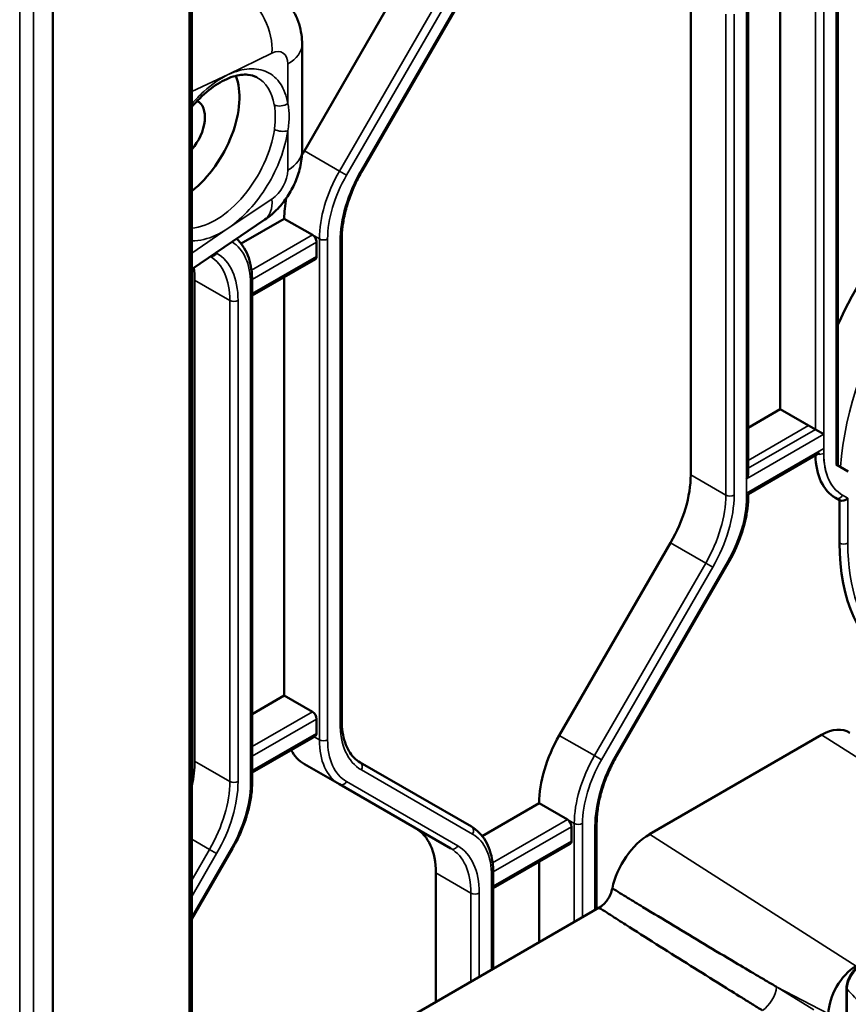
# Model space of a CAD drawing. Header units: millimetres. Extents: x 0 to 14369, y -869 to 2970.
# Tile 551 of 656: x 3726 to 3769, y 1322 to 1372. Entities that reach past the tile are written whole.
import ezdxf

# ---------------------------------------------------------------- set-up
doc = ezdxf.new("R2010")
doc.units = ezdxf.units.MM
doc.header["$LTSCALE"] = 10
doc.layers.add('Sichtbar (ISO)', color=7, linetype='Continuous', lineweight=50)
doc.layers.add('Sichtbar schmal (ISO)', color=7, linetype='Continuous', lineweight=35)

msp = doc.modelspace()

# ---------------------------------------------------------------- linework, layer by layer
at = {"layer": 'Sichtbar (ISO)'}
for p, q in [((3734.743, 1399.445), (3734.743, 1308.558)), ((3734.86, 1399.484), (3734.86, 1311.259)), ((3727.735, 1396.853), (3727.735, 1298.373)), ((3740.637, 1365.369), (3746.344, 1375.254)), ((3746.344, 1375.254), (3740.637, 1365.369)), ((3768.009, 1375.523), (3768.009, 1349.216)), ((3768.009, 1375.523), (3768.009, 1349.216)), ((3743.611, 1364.37), (3749.318, 1374.255)), ((3743.611, 1364.37), (3749.318, 1374.255)), ((3760.461, 1373.421), (3760.461, 1348.732)), ((3760.461, 1348.732), (3760.461, 1373.421)), ((3763.413, 1348.827), (3763.413, 1373.377)), ((3763.413, 1348.827), (3763.413, 1373.377)), ((3765.057, 1373.581), (3765.057, 1352.104)), ((3765.057, 1352.104), (3765.057, 1373.581)), ((3740.518, 1370.846), (3740.518, 1365.4)), ((3737.346, 1369.585), (3737.346, 1369.585)), ((3737.456, 1369.527), (3737.456, 1369.527)), ((3738.608, 1361.836), (3734.86, 1359.294)), ((3737.388, 1360.607), (3739.602, 1361.884)), ((3739.602, 1361.884), (3737.388, 1360.607)), ((3739.602, 1361.884), (3741.051, 1361.048)), ((3741.051, 1361.048), (3739.602, 1361.884)), ((3741.263, 1359.945), (3741.263, 1360.68)), ((3741.263, 1360.68), (3741.263, 1359.945)), ((3742.553, 1336.138), (3742.553, 1360.826)), ((3742.553, 1336.138), (3742.553, 1360.826)), ((3737.957, 1357.935), (3741.201, 1359.808)), ((3737.957, 1357.935), (3741.201, 1359.808)), ((3735.005, 1358.724), (3735.005, 1334.036)), ((3735.005, 1334.036), (3735.005, 1358.724)), ((3737.957, 1332.977), (3737.957, 1358.68)), ((3737.957, 1332.977), (3737.957, 1358.68)), ((3739.602, 1358.884), (3739.602, 1337.407)), ((3739.602, 1337.407), (3739.602, 1358.884)), ((3763.413, 1351.154), (3765.057, 1352.104)), ((3765.057, 1352.104), (3763.413, 1351.154)), ((3766.507, 1351.267), (3765.057, 1352.104)), ((3765.057, 1352.104), (3766.861, 1351.062)), ((3767.285, 1350.818), (3766.861, 1351.062)), ((3763.413, 1347.746), (3767.073, 1349.859)), ((3768.548, 1348.905), (3767.921, 1349.266)), ((3767.921, 1349.266), (3768.548, 1348.905)), ((3763.413, 1347.674), (3763.413, 1347.746)), ((3767.896, 1347.549), (3768.098, 1347.432)), ((3767.896, 1347.549), (3768.098, 1347.432)), ((3768.098, 1347.432), (3768.098, 1345.236)), ((3753.719, 1335.363), (3759.426, 1345.248)), ((3759.426, 1345.248), (3753.719, 1335.363)), ((3756.692, 1334.363), (3762.399, 1344.248)), ((3756.692, 1334.363), (3762.399, 1344.248)), ((3737.957, 1336.457), (3739.602, 1337.407)), ((3739.602, 1337.407), (3737.957, 1336.457)), ((3741.051, 1336.57), (3739.602, 1337.407)), ((3739.602, 1337.407), (3741.051, 1336.57)), ((3741.263, 1335.467), (3741.263, 1336.202)), ((3741.263, 1336.202), (3741.263, 1335.467)), ((3737.957, 1333.457), (3741.201, 1335.33)), ((3737.957, 1333.457), (3741.201, 1335.33)), ((3767.179, 1335.386), (3758.34, 1330.283)), ((3740.637, 1333.893), (3742.44, 1332.852)), ((3742.44, 1332.852), (3740.637, 1333.893)), ((3749.208, 1330.677), (3743.501, 1333.972)), ((3743.501, 1333.972), (3749.208, 1330.677)), ((3742.44, 1332.852), (3748.147, 1329.557)), ((3748.147, 1329.557), (3742.44, 1332.852)), ((3749.763, 1330.192), (3752.683, 1331.878)), ((3752.683, 1331.878), (3749.763, 1330.192)), ((3752.683, 1331.878), (3754.133, 1331.041)), ((3754.133, 1331.041), (3752.683, 1331.878)), ((3755.635, 1326.447), (3755.635, 1330.82)), ((3755.635, 1326.447), (3755.635, 1330.82)), ((3754.345, 1329.939), (3754.345, 1330.674)), ((3754.345, 1330.674), (3754.345, 1329.939)), ((3750.331, 1327.52), (3754.283, 1329.802)), ((3750.331, 1327.52), (3754.283, 1329.802)), ((3734.86, 1325.943), (3736.943, 1329.552)), ((3734.86, 1325.943), (3736.943, 1329.552)), ((3752.683, 1324.742), (3752.683, 1328.878)), ((3752.683, 1328.878), (3752.683, 1324.742)), ((3747.38, 1321.681), (3747.38, 1328.309)), ((3747.38, 1328.309), (3747.38, 1321.681)), ((3750.331, 1323.385), (3750.331, 1328.265)), ((3750.331, 1323.385), (3750.331, 1328.265)), ((3755.759, 1326.519), (3734.86, 1314.452)), ((3768.458, 1322.392), (3768.458, 1307.654))]:
    msp.add_line(p, q, dxfattribs=at)
for centre, major_axis, ratio, start_param, end_param in [((3734.298, 1366.384), (2.125, 3.681), 0.57735, 4.115025, 5.852444), ((3734.298, 1366.384), (0.875, 1.516), 0.57735, 4.398204, 6.332457), ((3775.841, 1354.647), (6.75, 11.691), 0.57735, 0.785398, 1.747552), ((3775.841, 1354.647), (-6.75, -11.691), 0.57735, 3.926991, 4.889145), ((3743.137, 1363.926), (2.5, 4.33), 0.57735, 1.570796, 1.623432), ((3743.137, 1363.926), (-2.5, -4.33), 0.57735, 4.712389, 4.765024), ((3743.137, 1363.926), (2.5, 4.33), 0.57735, 2.111794, 2.356194), ((3743.137, 1363.926), (-2.5, -4.33), 0.57735, 5.253387, 5.497787), ((3741.051, 1360.803), (0.15, -0.26), 0.57735, 0.785398, 2.356195), ((3741.051, 1360.803), (-0.15, 0.26), 0.57735, 3.926991, 5.497787), ((3741.051, 1360.068), (0.15, -0.26), 0.57735, 0, 0.785398), ((3741.051, 1360.068), (0.15, -0.26), 0.57735, 0, 0.785398), ((3731.47, 1356.682), (2.5, 4.33), 0.57735, 5.497787, 5.661175), ((3731.47, 1356.682), (-2.5, -4.33), 0.57735, 2.356194, 2.519582), ((3770.396, 1351.879), (-2.5, -4.33), 0.57735, 5.522643, 6.283185), ((3756.926, 1346.691), (2.5, 4.33), 0.57735, 4.712389, 5.497787), ((3756.926, 1346.691), (-2.5, -4.33), 0.57735, 1.570796, 2.356194), ((3763.113, 1348.654), (0.212, 0.367), 0.57735, 4.712389, 5.497787), ((3768.31, 1347.656), (0.277, 0.16), 0.717439, 3.534292, 5.105088), ((3768.31, 1347.656), (0.277, 0.16), 0.717439, 3.534292, 5.105088), ((3777.644, 1350.748), (-6.75, -11.691), 0.57735, 5.497787, 6.283185), ((3741.051, 1336.325), (0.15, -0.26), 0.57735, 0.785398, 2.356194), ((3741.051, 1336.325), (-0.15, 0.26), 0.57735, 3.926991, 5.497787), ((3741.051, 1335.59), (0.15, -0.26), 0.57735, 0, 0.785398), ((3741.051, 1335.59), (0.15, -0.26), 0.57735, 0, 0.785398), ((3756.219, 1333.919), (2.5, 4.33), 0.57735, 1.570796, 2.356194), ((3756.219, 1333.919), (-2.5, -4.33), 0.57735, 4.712389, 5.497787), ((3767.179, 1333.111), (1.393, 2.413), 0.57735, 6.246119, 7.068583), ((3743.137, 1338.223), (-2.5, -4.33), 0.57735, 5.947662, 6.283185), ((3743.137, 1338.223), (-2.5, -4.33), 0.57735, 5.947662, 6.283185), ((3731.47, 1331.994), (2.5, 4.33), 0.57735, 5.21005, 5.497787), ((3731.47, 1331.994), (-2.5, -4.33), 0.57735, 2.068458, 2.356194), ((3754.133, 1330.796), (0.15, -0.26), 0.57735, 0.785398, 2.356048), ((3754.133, 1330.796), (-0.15, 0.26), 0.57735, 3.926991, 5.497622), ((3743.844, 1326.268), (2.5, 4.33), 0.57735, 5.497787, 6.283185), ((3743.844, 1326.268), (2.5, 4.33), 0.57735, 5.497787, 6.283185), ((3758.34, 1328.008), (1.393, 2.413), 0.57735, 0.785398, 2.089032), ((3754.133, 1330.062), (0.15, -0.26), 0.57735, 0, 0.785398), ((3754.133, 1330.062), (0.15, -0.26), 0.57735, 0, 0.785398), ((3768.947, 1321.885), (-1, -1.732), 0.57735, 3.926991, 5.497787), ((3768.658, 1322.392), (-0.2, 0), 0.57735, 6.283066, 6.283185)]:
    msp.add_ellipse(centre, major_axis=major_axis, ratio=ratio, start_param=start_param, end_param=end_param, dxfattribs=at)
for points, knots in [([(3739.166, 1373.489), (3739.376, 1373.35), (3739.565, 1373.184), (3739.885, 1372.827), (3740.016, 1372.637), (3740.225, 1372.255), (3740.304, 1372.065), (3740.421, 1371.695), (3740.459, 1371.516), (3740.508, 1371.171), (3740.518, 1371.005), (3740.518, 1370.846)], [5.5348535, 5.5348535, 5.5348535, 5.5348535, 5.6845199, 5.6845199, 5.8341862, 5.8341862, 5.9838526, 5.9838526, 6.133519, 6.133519, 6.2831853, 6.2831853, 6.2831853, 6.2831853]), ([(3734.86, 1367.622), (3734.956, 1367.735), (3735.054, 1367.844), (3735.453, 1368.259), (3735.769, 1368.526), (3736.39, 1368.94), (3736.695, 1369.088), (3737.262, 1369.266), (3737.521, 1369.294), (3737.912, 1369.256), (3738.061, 1369.212), (3738.193, 1369.142)], [4.229691, 4.229691, 4.229691, 4.229691, 4.33094, 4.33094, 4.635639, 4.635639, 4.936809, 4.936809, 5.240835, 5.240835, 5.473092, 5.473092, 5.473092, 5.473092]), ([(3740.518, 1365.4), (3740.518, 1365.084), (3740.479, 1364.793), (3740.353, 1364.242), (3740.265, 1363.983), (3740.049, 1363.489), (3739.921, 1363.254), (3739.625, 1362.807), (3739.458, 1362.595), (3739.074, 1362.195), (3738.859, 1362.006), (3738.608, 1361.836)], [0, 0, 0, 0, 0.296706, 0.296706, 0.593412, 0.593412, 0.890118, 0.890118, 1.186824, 1.186824, 1.48353, 1.48353, 1.48353, 1.48353]), ([(3743.611, 1364.37), (3743.477, 1364.137), (3743.353, 1363.899), (3743.13, 1363.416), (3743.031, 1363.171), (3742.859, 1362.683), (3742.786, 1362.439), (3742.67, 1361.958), (3742.626, 1361.722), (3742.568, 1361.262), (3742.553, 1361.039), (3742.553, 1360.826)], [2.3561945, 2.3561945, 2.3561945, 2.3561945, 2.5132741, 2.5132741, 2.6703538, 2.6703538, 2.8274334, 2.8274334, 2.984513, 2.984513, 3.1415927, 3.1415927, 3.1415927, 3.1415927]), ([(3743.611, 1364.37), (3743.477, 1364.137), (3743.353, 1363.899), (3743.13, 1363.416), (3743.031, 1363.171), (3742.859, 1362.683), (3742.786, 1362.439), (3742.67, 1361.958), (3742.626, 1361.722), (3742.568, 1361.262), (3742.553, 1361.039), (3742.553, 1360.826)], [2.3561945, 2.3561945, 2.3561945, 2.3561945, 2.5132741, 2.5132741, 2.6703538, 2.6703538, 2.8274334, 2.8274334, 2.984513, 2.984513, 3.1415927, 3.1415927, 3.1415927, 3.1415927]), ([(3737.159, 1360.853), (3737.185, 1360.83), (3737.211, 1360.805), (3737.356, 1360.658), (3737.462, 1360.519), (3737.644, 1360.213), (3737.719, 1360.046), (3737.839, 1359.689), (3737.883, 1359.499), (3737.942, 1359.102), (3737.957, 1358.894), (3737.957, 1358.68)], [5.6223304, 5.6223304, 5.6223304, 5.6223304, 5.6548668, 5.6548668, 5.8119464, 5.8119464, 5.969026, 5.969026, 6.1261057, 6.1261057, 6.2831853, 6.2831853, 6.2831853, 6.2831853]), ([(3737.159, 1360.853), (3737.185, 1360.83), (3737.211, 1360.805), (3737.356, 1360.658), (3737.462, 1360.519), (3737.644, 1360.213), (3737.719, 1360.046), (3737.839, 1359.689), (3737.883, 1359.499), (3737.942, 1359.102), (3737.957, 1358.894), (3737.957, 1358.68)], [5.6223304, 5.6223304, 5.6223304, 5.6223304, 5.6548668, 5.6548668, 5.8119464, 5.8119464, 5.969026, 5.969026, 6.1261057, 6.1261057, 6.2831853, 6.2831853, 6.2831853, 6.2831853]), ([(3763.413, 1347.674), (3763.413, 1347.459), (3763.398, 1347.238), (3763.341, 1346.786), (3763.298, 1346.556), (3763.186, 1346.091), (3763.116, 1345.857), (3762.951, 1345.389), (3762.857, 1345.156), (3762.644, 1344.696), (3762.527, 1344.469), (3762.399, 1344.248)], [0, 0, 0, 0, 0.1570796, 0.1570796, 0.3141593, 0.3141593, 0.4712389, 0.4712389, 0.6283185, 0.6283185, 0.7853982, 0.7853982, 0.7853982, 0.7853982]), ([(3763.413, 1347.674), (3763.413, 1347.479), (3763.401, 1347.278), (3763.35, 1346.842), (3763.309, 1346.608), (3763.197, 1346.133), (3763.128, 1345.893), (3762.962, 1345.415), (3762.866, 1345.177), (3762.65, 1344.706), (3762.53, 1344.474), (3762.399, 1344.248)], [6.2831853, 6.2831853, 6.2831853, 6.2831853, 6.4262655, 6.4262655, 6.586845, 6.586845, 6.7474245, 6.7474245, 6.908004, 6.908004, 7.0685835, 7.0685835, 7.0685835, 7.0685835]), ([(3742.553, 1336.138), (3742.553, 1335.925), (3742.568, 1335.722), (3742.624, 1335.342), (3742.667, 1335.164), (3742.776, 1334.84), (3742.842, 1334.693), (3742.997, 1334.431), (3743.085, 1334.317), (3743.28, 1334.12), (3743.386, 1334.038), (3743.501, 1333.972)], [3.1415927, 3.1415927, 3.1415927, 3.1415927, 3.2986723, 3.2986723, 3.4557519, 3.4557519, 3.6128316, 3.6128316, 3.7699112, 3.7699112, 3.9269908, 3.9269908, 3.9269908, 3.9269908]), ([(3742.553, 1336.138), (3742.553, 1335.925), (3742.568, 1335.722), (3742.624, 1335.342), (3742.667, 1335.164), (3742.776, 1334.84), (3742.842, 1334.693), (3742.997, 1334.431), (3743.085, 1334.317), (3743.28, 1334.12), (3743.386, 1334.038), (3743.501, 1333.972)], [3.1415927, 3.1415927, 3.1415927, 3.1415927, 3.2986723, 3.2986723, 3.4557519, 3.4557519, 3.6128316, 3.6128316, 3.7699112, 3.7699112, 3.9269908, 3.9269908, 3.9269908, 3.9269908]), ([(3756.692, 1334.363), (3756.558, 1334.131), (3756.434, 1333.892), (3756.211, 1333.409), (3756.112, 1333.165), (3755.94, 1332.677), (3755.868, 1332.433), (3755.752, 1331.952), (3755.708, 1331.715), (3755.649, 1331.256), (3755.635, 1331.033), (3755.635, 1330.82)], [2.3561945, 2.3561945, 2.3561945, 2.3561945, 2.5132741, 2.5132741, 2.6703538, 2.6703538, 2.8274334, 2.8274334, 2.984513, 2.984513, 3.1415927, 3.1415927, 3.1415927, 3.1415927]), ([(3756.692, 1334.363), (3756.558, 1334.131), (3756.434, 1333.892), (3756.211, 1333.409), (3756.112, 1333.165), (3755.94, 1332.677), (3755.868, 1332.433), (3755.752, 1331.952), (3755.708, 1331.715), (3755.649, 1331.256), (3755.635, 1331.033), (3755.635, 1330.82)], [2.3561945, 2.3561945, 2.3561945, 2.3561945, 2.5132741, 2.5132741, 2.6703538, 2.6703538, 2.8274334, 2.8274334, 2.984513, 2.984513, 3.1415927, 3.1415927, 3.1415927, 3.1415927]), ([(3737.957, 1332.977), (3737.957, 1332.763), (3737.942, 1332.541), (3737.885, 1332.089), (3737.842, 1331.859), (3737.73, 1331.394), (3737.66, 1331.16), (3737.496, 1330.692), (3737.401, 1330.459), (3737.189, 1329.999), (3737.071, 1329.773), (3736.943, 1329.552)], [0, 0, 0, 0, 0.1570796, 0.1570796, 0.3141593, 0.3141593, 0.4712389, 0.4712389, 0.6283185, 0.6283185, 0.7853982, 0.7853982, 0.7853982, 0.7853982]), ([(3737.957, 1332.977), (3737.957, 1332.763), (3737.942, 1332.541), (3737.885, 1332.089), (3737.842, 1331.859), (3737.73, 1331.394), (3737.66, 1331.16), (3737.496, 1330.692), (3737.401, 1330.459), (3737.189, 1329.999), (3737.071, 1329.773), (3736.943, 1329.552)], [0, 0, 0, 0, 0.1570796, 0.1570796, 0.3141593, 0.3141593, 0.4712389, 0.4712389, 0.6283185, 0.6283185, 0.7853982, 0.7853982, 0.7853982, 0.7853982]), ([(3749.208, 1330.677), (3749.355, 1330.592), (3749.49, 1330.487), (3749.731, 1330.243), (3749.837, 1330.104), (3750.018, 1329.798), (3750.093, 1329.631), (3750.213, 1329.274), (3750.258, 1329.085), (3750.317, 1328.687), (3750.331, 1328.48), (3750.331, 1328.265)], [5.4977871, 5.4977871, 5.4977871, 5.4977871, 5.6548668, 5.6548668, 5.8119464, 5.8119464, 5.969026, 5.969026, 6.1261057, 6.1261057, 6.2831853, 6.2831853, 6.2831853, 6.2831853]), ([(3749.208, 1330.677), (3749.355, 1330.592), (3749.49, 1330.487), (3749.731, 1330.243), (3749.837, 1330.104), (3750.018, 1329.798), (3750.093, 1329.631), (3750.213, 1329.274), (3750.258, 1329.085), (3750.317, 1328.687), (3750.331, 1328.48), (3750.331, 1328.265)], [5.4977871, 5.4977871, 5.4977871, 5.4977871, 5.6548668, 5.6548668, 5.8119464, 5.8119464, 5.969026, 5.969026, 6.1261057, 6.1261057, 6.2831853, 6.2831853, 6.2831853, 6.2831853]), ([(3755.76, 1326.518), (3755.84, 1326.569), (3755.921, 1326.629), (3756.068, 1326.769), (3756.135, 1326.846), (3756.253, 1327.019), (3756.302, 1327.11), (3756.385, 1327.307), (3756.417, 1327.411), (3756.44, 1327.512)], [-0.1309568, -0.1309568, -0.1309568, -0.1309568, -0.0968811, -0.0968811, -0.065081, -0.065081, -0.0336493, -0.0336493, -0.0000222, -0.0000222, -0.0000222, -0.0000222]), ([(3764.869, 1322.453), (3764.692, 1322.556), (3764.515, 1322.66), (3764.338, 1322.764), (3764.162, 1322.868), (3763.985, 1322.972), (3763.808, 1323.076), (3763.455, 1323.284), (3763.102, 1323.493), (3762.749, 1323.702), (3762.22, 1324.016), (3761.692, 1324.331), (3761.165, 1324.647), (3760.638, 1324.963), (3760.111, 1325.279), (3759.585, 1325.597), (3759.06, 1325.915), (3758.535, 1326.233), (3758.01, 1326.552), (3757.748, 1326.712), (3757.486, 1326.871), (3757.225, 1327.031), (3756.963, 1327.191), (3756.701, 1327.352), (3756.44, 1327.512)], [0, 0, 0, 0, 0.0625, 0.0625, 0.0625, 0.125, 0.125, 0.125, 0.25, 0.25, 0.25, 0.4375, 0.4375, 0.4375, 0.625, 0.625, 0.625, 0.8125, 0.8125, 0.8125, 0.90625, 0.90625, 0.90625, 0.9999995, 0.9999995, 0.9999995, 0.9999995]), ([(3764.139, 1321.246), (3763.962, 1321.354), (3763.786, 1321.463), (3763.61, 1321.572), (3763.434, 1321.681), (3763.258, 1321.79), (3763.082, 1321.899), (3762.73, 1322.117), (3762.379, 1322.335), (3762.028, 1322.554), (3761.502, 1322.882), (3760.976, 1323.21), (3760.452, 1323.539), (3759.928, 1323.868), (3759.404, 1324.198), (3758.882, 1324.529), (3758.359, 1324.859), (3757.838, 1325.19), (3757.318, 1325.522), (3757.057, 1325.688), (3756.798, 1325.854), (3756.538, 1326.02), (3756.278, 1326.186), (3756.019, 1326.352), (3755.759, 1326.518)], [0, 0, 0, 0, 0.0625, 0.0625, 0.0625, 0.125, 0.125, 0.125, 0.25, 0.25, 0.25, 0.4375, 0.4375, 0.4375, 0.625, 0.625, 0.625, 0.8125, 0.8125, 0.8125, 0.90625, 0.90625, 0.90625, 0.9999992, 0.9999992, 0.9999992, 0.9999992]), ([(3768.458, 1322.392), (3768.458, 1322.488), (3768.473, 1322.59), (3768.529, 1322.792), (3768.57, 1322.894), (3768.645, 1323.037), (3768.672, 1323.083), (3768.716, 1323.15), (3768.731, 1323.172), (3768.753, 1323.202), (3768.759, 1323.21), (3768.767, 1323.221), (3768.77, 1323.224), (3768.779, 1323.236), (3768.786, 1323.245), (3768.814, 1323.28), (3768.836, 1323.305), (3768.926, 1323.403), (3769, 1323.468), (3769.101, 1323.538), (3769.125, 1323.554), (3769.151, 1323.569)], [0, 0, 0, 0, 0.0329782, 0.0329782, 0.0655712, 0.0655712, 0.0815409, 0.0815409, 0.0896466, 0.0896466, 0.0926842, 0.0926842, 0.0938233, 0.0938233, 0.0972407, 0.0972407, 0.1075034, 0.1075034, 0.1385875, 0.1385875, 0.1486029, 0.1486029, 0.1486029, 0.1486029])]:
    msp.add_open_spline(points, degree=3, knots=knots, dxfattribs=at)
at = {"layer": 'Sichtbar schmal (ISO)'}
for p, q in [((3726.738, 1297.795), (3726.739, 1396.526)), ((3726.028, 1396.292), (3726.028, 1297.626)), ((3766.861, 1375.54), (3766.861, 1351.062)), ((3766.861, 1351.062), (3766.861, 1375.54)), ((3767.285, 1349.838), (3767.285, 1375.54)), ((3767.285, 1375.54), (3767.285, 1350.818)), ((3767.921, 1375.401), (3767.921, 1349.266)), ((3767.921, 1349.266), (3767.921, 1375.401)), ((3743.563, 1364.397), (3749.27, 1374.282)), ((3749.27, 1374.282), (3743.563, 1364.397)), ((3748.147, 1374.213), (3742.44, 1364.328)), ((3742.44, 1364.328), (3748.147, 1374.213)), ((3748.51, 1374.004), (3742.802, 1364.119)), ((3742.802, 1364.119), (3748.51, 1374.004)), ((3763.325, 1373.254), (3763.325, 1347.552)), ((3763.325, 1348.531), (3763.325, 1373.254)), ((3762.264, 1372.379), (3762.264, 1347.691)), ((3762.264, 1347.691), (3762.264, 1372.379)), ((3762.689, 1347.691), (3762.689, 1372.379)), ((3762.689, 1372.379), (3762.689, 1347.691)), ((3736.727, 1369.281), (3738.972, 1370.381)), ((3739.786, 1369.825), (3739.786, 1367.804)), ((3734.86, 1368.405), (3736.727, 1369.281)), ((3739.135, 1366.842), (3739.135, 1366.842)), ((3739.786, 1366.401), (3739.786, 1364.38)), ((3742.44, 1364.328), (3740.637, 1365.369)), ((3740.637, 1365.369), (3742.44, 1364.328)), ((3742.44, 1364.328), (3742.802, 1364.119)), ((3742.802, 1364.119), (3742.44, 1364.328)), ((3743.563, 1364.397), (3743.611, 1364.37)), ((3743.611, 1364.37), (3743.563, 1364.397)), ((3738.972, 1362.884), (3736.732, 1361.395)), ((3737.067, 1361.649), (3737.066, 1361.649)), ((3736.732, 1361.395), (3734.86, 1360.112)), ((3736.364, 1361.173), (3736.364, 1361.173)), ((3741.051, 1361.048), (3737.921, 1359.241)), ((3737.921, 1359.241), (3741.051, 1361.048)), ((3737.956, 1358.771), (3741.263, 1360.68)), ((3741.263, 1360.68), (3737.956, 1358.771)), ((3741.051, 1361.048), (3741.405, 1360.843)), ((3741.405, 1360.843), (3741.051, 1361.048)), ((3741.405, 1360.843), (3741.405, 1335.141)), ((3741.405, 1335.141), (3741.405, 1360.843)), ((3741.829, 1335.141), (3741.829, 1360.843)), ((3741.829, 1360.843), (3741.829, 1335.141)), ((3742.465, 1360.704), (3742.465, 1336.016)), ((3742.465, 1336.016), (3742.465, 1360.704)), ((3736.095, 1360.132), (3736.135, 1360.109)), ((3736.135, 1360.109), (3736.095, 1360.132)), ((3741.263, 1359.945), (3737.957, 1358.036)), ((3737.957, 1358.036), (3741.263, 1359.945)), ((3735.005, 1358.724), (3736.809, 1357.683)), ((3736.809, 1357.683), (3735.005, 1358.724)), ((3737.869, 1358.557), (3737.869, 1332.855)), ((3737.869, 1332.855), (3737.869, 1358.557)), ((3736.809, 1357.683), (3736.809, 1332.995)), ((3736.809, 1332.995), (3736.809, 1357.683)), ((3737.233, 1332.995), (3737.233, 1357.683)), ((3737.233, 1357.683), (3737.233, 1332.995)), ((3766.507, 1351.267), (3763.413, 1349.48)), ((3766.861, 1351.062), (3763.413, 1349.072)), ((3767.285, 1350.818), (3763.325, 1348.531)), ((3763.318, 1347.793), (3767.292, 1350.087)), ((3762.264, 1347.691), (3760.461, 1348.732)), ((3760.461, 1348.732), (3762.264, 1347.691)), ((3768.098, 1347.432), (3768.098, 1345.236)), ((3768.258, 1347.686), (3768.522, 1347.534)), ((3768.522, 1347.534), (3768.258, 1347.686)), ((3768.522, 1345.236), (3768.522, 1347.534)), ((3768.522, 1347.534), (3768.522, 1345.236)), ((3759.426, 1345.248), (3761.229, 1344.207)), ((3761.229, 1344.207), (3759.426, 1345.248)), ((3761.229, 1344.207), (3755.522, 1334.322)), ((3755.522, 1334.322), (3761.229, 1344.207)), ((3761.591, 1343.998), (3755.884, 1334.113)), ((3755.884, 1334.113), (3761.591, 1343.998)), ((3756.645, 1334.391), (3762.352, 1344.276)), ((3762.352, 1344.276), (3756.645, 1334.391)), ((3761.591, 1343.998), (3761.229, 1344.207)), ((3761.229, 1344.207), (3761.591, 1343.998)), ((3762.399, 1344.248), (3762.352, 1344.276)), ((3762.352, 1344.276), (3762.399, 1344.248)), ((3741.051, 1336.57), (3737.957, 1334.783)), ((3737.957, 1334.783), (3741.051, 1336.57)), ((3737.957, 1334.293), (3741.263, 1336.202)), ((3741.263, 1336.202), (3737.957, 1334.293)), ((3741.263, 1335.467), (3737.957, 1333.559)), ((3737.957, 1333.559), (3741.263, 1335.467)), ((3755.522, 1334.322), (3753.719, 1335.363)), ((3753.719, 1335.363), (3755.522, 1334.322)), ((3777.785, 1328.621), (3767.179, 1335.386)), ((3741.405, 1335.141), (3741.139, 1335.294)), ((3741.139, 1335.294), (3741.405, 1335.141)), ((3755.522, 1334.322), (3755.884, 1334.113)), ((3755.884, 1334.113), (3755.522, 1334.322)), ((3756.645, 1334.391), (3756.692, 1334.363)), ((3756.692, 1334.363), (3756.645, 1334.391)), ((3736.809, 1332.995), (3735.005, 1334.036)), ((3735.005, 1334.036), (3736.809, 1332.995)), ((3749.27, 1330.294), (3743.563, 1333.589)), ((3743.563, 1333.589), (3749.27, 1330.294)), ((3742.802, 1332.989), (3748.51, 1329.694)), ((3748.51, 1329.694), (3742.802, 1332.989)), ((3754.133, 1331.041), (3750.296, 1328.826)), ((3750.296, 1328.826), (3754.133, 1331.041)), ((3754.133, 1331.041), (3754.486, 1330.837)), ((3754.486, 1330.837), (3754.133, 1331.041)), ((3754.486, 1330.837), (3754.486, 1325.783)), ((3754.486, 1325.783), (3754.486, 1330.837)), ((3754.91, 1326.028), (3754.91, 1330.837)), ((3754.91, 1330.837), (3754.91, 1326.028)), ((3750.331, 1328.356), (3754.345, 1330.674)), ((3754.345, 1330.674), (3750.331, 1328.356)), ((3755.547, 1330.697), (3755.547, 1326.396)), ((3755.547, 1326.396), (3755.547, 1330.697)), ((3758.34, 1330.283), (3768.947, 1323.518)), ((3734.86, 1330.037), (3735.773, 1329.51)), ((3735.773, 1329.51), (3734.86, 1330.037)), ((3754.345, 1329.939), (3750.331, 1327.622)), ((3750.331, 1327.622), (3754.345, 1329.939)), ((3734.86, 1326.053), (3736.896, 1329.579)), ((3736.896, 1329.579), (3734.86, 1326.053)), ((3735.773, 1329.51), (3734.86, 1327.929)), ((3734.86, 1327.929), (3735.773, 1329.51)), ((3736.135, 1329.301), (3734.86, 1327.092)), ((3734.86, 1327.092), (3736.135, 1329.301)), ((3736.135, 1329.301), (3735.773, 1329.51)), ((3735.773, 1329.51), (3736.135, 1329.301)), ((3736.943, 1329.552), (3736.896, 1329.579)), ((3736.896, 1329.579), (3736.943, 1329.552)), ((3747.38, 1328.309), (3749.183, 1327.268)), ((3749.183, 1327.268), (3747.38, 1328.309)), ((3750.244, 1328.143), (3750.244, 1323.334)), ((3750.244, 1323.334), (3750.244, 1328.143)), ((3749.183, 1327.268), (3749.183, 1322.722)), ((3749.183, 1322.722), (3749.183, 1327.268)), ((3749.607, 1322.967), (3749.607, 1327.268)), ((3749.607, 1327.268), (3749.607, 1322.967)), ((3764.35, 1322.757), (3764.35, 1322.757)), ((3767.532, 1321.068), (3764.869, 1322.453)), ((3766.787, 1321.272), (3764.869, 1322.453)), ((3768.485, 1307.596), (3768.485, 1322.334))]:
    msp.add_line(p, q, dxfattribs=at)
for centre, major_axis, ratio, start_param, end_param in [((3737.204, 1371.402), (-1.075, 2.257), 0.625473, 3.974602, 5.493039), ((3738.018, 1370.846), (2.5, 0), 0.57735, 5.497787, 6.283185), ((3738.895, 1369.311), (0.63, 1.092), 0.57735, 5.497787, 6.981317), ((3736.077, 1365.357), (2.169, 3.756), 0.57664, 5.676323, 6.304984), ((3739.432, 1368.015), (0.501, 0.086), 0.670689, 3.861619, 5.376029), ((3736.078, 1365.356), (-2.169, -3.757), 0.57735, 0.376937, 2.177685), ((3739.432, 1366.611), (-0.503, 0.072), 0.465654, 0.911216, 2.414589), ((3738.018, 1365.4), (2.5, 0), 0.57735, 5.497787, 6.283185), ((3777.644, 1353.606), (-6.75, -11.691), 0.57735, 3.926991, 5.40488), ((3777.644, 1353.606), (6.75, 11.691), 0.57735, 0.785398, 2.263288), ((3738.895, 1363.865), (0.63, 1.092), 0.57735, 4.014257, 5.497787), ((3744.94, 1362.885), (-2.5, -4.33), 0.57735, 4.712389, 5.497787), ((3744.94, 1362.885), (2.5, 4.33), 0.57735, 1.570796, 2.356194), ((3745.152, 1362.762), (-2.35, -4.07), 0.57735, 4.712389, 5.497787), ((3745.152, 1362.762), (2.35, 4.07), 0.57735, 1.570796, 2.356194), ((3746.213, 1362.867), (2.65, 4.59), 0.57735, 1.570796, 2.356194), ((3746.213, 1362.867), (-2.65, -4.59), 0.57735, 4.712389, 5.497787), ((3737.204, 1363.905), (1.403, -2.069), 0.524834, 0, 0.745412), ((3734.546, 1356.638), (2.35, 4.07), 0.57735, 5.497787, 6.271703), ((3734.546, 1356.638), (2.35, 4.07), 0.57735, 5.497787, 6.271703), ((3741.617, 1360.966), (0.3, 0), 0.57735, 3.926991, 5.497787), ((3741.617, 1360.966), (-0.3, 0), 0.57735, 0.785398, 2.356194), ((3742.253, 1360.826), (0.3, 0), 0.57735, 5.497787, 6.283185), ((3742.253, 1360.826), (0.3, 0), 0.57735, 5.497787, 6.283185), ((3735.923, 1360.231), (-0.15, -0.26), 0.816497, 0.237888, 1.570796), ((3735.923, 1360.231), (-0.15, -0.26), 0.816497, 0.237888, 1.570796), ((3733.485, 1355.519), (2.65, 4.59), 0.57735, 5.497787, 6.283185), ((3733.485, 1355.519), (2.65, 4.59), 0.57735, 5.497787, 6.283185), ((3733.273, 1355.641), (2.5, 4.33), 0.57735, 5.497787, 6.264749), ((3733.273, 1355.641), (2.5, 4.33), 0.57735, 5.497787, 6.264749), ((3737.657, 1358.68), (0.3, 0), 0.57735, 5.497787, 6.283185), ((3737.657, 1358.68), (0.3, 0), 0.57735, 5.497787, 6.283185), ((3737.021, 1357.805), (0.3, 0), 0.57735, 3.926991, 5.497787), ((3737.021, 1357.805), (-0.3, 0), 0.57735, 0.785398, 2.356194), ((3770.608, 1351.757), (-2.35, -4.07), 0.57735, 5.433914, 6.283185), ((3770.396, 1351.879), (-2.5, -4.33), 0.57735, 5.522643, 6.283185), ((3767.073, 1349.96), (-0.3, 0), 0.57735, 1.212477, 2.356194), ((3770.608, 1351.757), (-2.35, -4.07), 0.57735, 5.497787, 6.283185), ((3758.729, 1345.65), (-2.5, -4.33), 0.57735, 1.570796, 2.356194), ((3758.729, 1345.65), (2.5, 4.33), 0.57735, 4.712389, 5.497787), ((3758.941, 1345.528), (-2.65, -4.59), 0.57735, 1.570796, 2.356194), ((3758.941, 1345.528), (2.65, 4.59), 0.57735, 4.712389, 5.497787), ((3762.477, 1347.814), (-0.3, 0), 0.57735, 0.785398, 2.356194), ((3762.477, 1347.814), (0.3, 0), 0.57735, 3.926991, 5.497787), ((3760.002, 1345.633), (2.35, 4.07), 0.57735, 4.712389, 5.56166), ((3760.002, 1345.633), (2.35, 4.07), 0.57735, 4.712389, 5.497787), ((3763.113, 1347.674), (0.3, 0), 0.57735, 5.497787, 6.283185), ((3768.046, 1347.809), (-0.15, -0.26), 0.816497, 0, 1.570796), ((3768.046, 1347.809), (-0.15, -0.26), 0.816497, 0, 1.570796), ((3777.644, 1350.748), (-6.75, -11.691), 0.57735, 5.497787, 6.283185), ((3768.31, 1345.359), (-0.3, 0), 0.57735, 0.785398, 2.356194), ((3768.31, 1345.359), (0.3, 0), 0.57735, 3.926991, 5.497787), ((3777.856, 1350.625), (-6.6, -11.432), 0.57735, 5.497787, 6.764685), ((3777.856, 1350.625), (-6.6, -11.432), 0.57735, 5.497787, 6.764685), ((3742.253, 1336.138), (0.3, 0), 0.57735, 5.497787, 6.283185), ((3742.253, 1336.138), (0.3, 0), 0.57735, 5.497787, 6.283185), ((3746.213, 1338.179), (-2.65, -4.59), 0.57735, 5.497787, 6.283185), ((3746.213, 1338.179), (-2.65, -4.59), 0.57735, 5.497787, 6.283185), ((3741.617, 1335.263), (-0.3, 0), 0.57735, 0.785398, 2.356194), ((3744.94, 1337.182), (-2.5, -4.33), 0.57735, 5.497787, 6.283185), ((3741.617, 1335.263), (0.3, 0), 0.57735, 3.926991, 5.497787), ((3744.94, 1337.182), (-2.5, -4.33), 0.57735, 5.497787, 6.283185), ((3745.152, 1337.06), (-2.35, -4.07), 0.57735, 5.497787, 6.283185), ((3745.152, 1337.06), (-2.35, -4.07), 0.57735, 5.497787, 6.283185), ((3758.022, 1332.878), (-2.5, -4.33), 0.57735, 4.712389, 5.497787), ((3758.022, 1332.878), (2.5, 4.33), 0.57735, 1.570796, 2.356194), ((3759.295, 1332.861), (2.65, 4.59), 0.57735, 1.570796, 2.356194), ((3759.295, 1332.861), (-2.65, -4.59), 0.57735, 4.712389, 5.497787), ((3743.351, 1333.712), (0.15, 0.26), 0.816497, 4.712389, 6.283185), ((3743.351, 1333.712), (0.15, 0.26), 0.816497, 4.712389, 6.283185), ((3758.234, 1332.756), (-2.35, -4.07), 0.57735, 4.712389, 5.497787), ((3758.234, 1332.756), (2.35, 4.07), 0.57735, 1.570796, 2.356194), ((3733.273, 1330.953), (-2.5, -4.33), 0.57735, 1.570796, 2.356194), ((3733.273, 1330.953), (2.5, 4.33), 0.57735, 4.712389, 5.497787), ((3733.485, 1330.831), (-2.65, -4.59), 0.57735, 1.570796, 2.356194), ((3733.485, 1330.831), (2.65, 4.59), 0.57735, 4.712389, 5.497787), ((3737.021, 1333.117), (-0.3, 0), 0.57735, 0.785398, 2.356194), ((3737.021, 1333.117), (0.3, 0), 0.57735, 3.926991, 5.497787), ((3734.546, 1330.936), (2.35, 4.07), 0.57735, 4.712389, 5.497787), ((3734.546, 1330.936), (-2.35, -4.07), 0.57735, 1.570796, 2.356194), ((3737.657, 1332.977), (0.3, 0), 0.57735, 5.497787, 6.283185), ((3737.657, 1332.977), (0.3, 0), 0.57735, 5.497787, 6.283185), ((3742.59, 1333.112), (-0.15, -0.26), 0.816497, 0, 1.570796), ((3742.59, 1333.112), (-0.15, -0.26), 0.816497, 0, 1.570796), ((3754.698, 1330.96), (0.3, 0), 0.57735, 3.926991, 5.497787), ((3754.698, 1330.96), (-0.3, 0), 0.57735, 0.785398, 2.356194), ((3755.335, 1330.82), (0.3, 0), 0.57735, 5.497787, 6.283185), ((3755.335, 1330.82), (0.3, 0), 0.57735, 5.497787, 6.283185), ((3749.058, 1330.417), (0.15, 0.26), 0.816497, 4.712389, 6.283185), ((3749.058, 1330.417), (0.15, 0.26), 0.816497, 4.712389, 6.283185), ((3746.92, 1326.224), (2.35, 4.07), 0.57735, 5.497787, 6.283185), ((3746.92, 1326.224), (2.35, 4.07), 0.57735, 5.497787, 6.283185), ((3748.297, 1329.817), (-0.15, -0.26), 0.816497, 0, 1.570796), ((3748.297, 1329.817), (-0.15, -0.26), 0.816497, 0, 1.570796), ((3745.647, 1325.227), (2.5, 4.33), 0.57735, 5.497787, 6.283185), ((3745.647, 1325.227), (2.5, 4.33), 0.57735, 5.497787, 6.283185), ((3745.86, 1325.104), (2.65, 4.59), 0.57735, 5.497787, 6.283185), ((3745.86, 1325.104), (2.65, 4.59), 0.57735, 5.497787, 6.283185), ((3750.031, 1328.265), (0.3, 0), 0.57735, 5.497787, 6.283185), ((3750.031, 1328.265), (0.3, 0), 0.57735, 5.497787, 6.283185), ((3749.395, 1327.391), (0.3, 0), 0.57735, 3.926991, 5.497787), ((3749.395, 1327.391), (-0.3, 0), 0.57735, 0.785398, 2.356194), ((3764.2, 1322.024), (-0.524, -0.851), 0.494019, 0.802921, 2.369117), ((3768.658, 1322.392), (-0.2, 0), 0.57735, 0, 0.523596)]:
    msp.add_ellipse(centre, major_axis=major_axis, ratio=ratio, start_param=start_param, end_param=end_param, dxfattribs=at)
for points in [[(3735.477, 1368.412), (3735.876, 1368.777), (3736.289, 1369.063), (3736.727, 1369.281)], [(3739.786, 1367.804), (3739.717, 1368.205), (3739.464, 1368.861), (3738.77, 1369.484), (3737.827, 1369.64), (3737.113, 1369.464), (3736.727, 1369.281)], [(3734.86, 1367.772), (3735.058, 1368.004), (3735.266, 1368.219), (3735.477, 1368.412)], [(3736.732, 1361.395), (3737.117, 1361.668), (3737.474, 1361.985), (3737.809, 1362.352)], [(3736.732, 1361.395), (3736.294, 1361.107), (3735.881, 1360.916), (3735.482, 1360.819)], [(3735.482, 1360.819), (3735.269, 1360.767), (3735.06, 1360.742), (3734.86, 1360.745)]]:
    msp.add_open_spline(points, degree=3, dxfattribs=at)
for points, knots in [([(3739.144, 1367.128), (3739.145, 1367.18), (3739.143, 1367.232), (3739.141, 1367.284), (3739.139, 1367.335), (3739.137, 1367.386), (3739.132, 1367.436), (3739.128, 1367.486), (3739.123, 1367.536), (3739.117, 1367.585), (3739.114, 1367.609), (3739.11, 1367.633), (3739.106, 1367.657), (3739.102, 1367.682), (3739.098, 1367.706), (3739.094, 1367.729)], [0, 0, 0, 0, 0.249996, 0.249996, 0.249996, 0.499998, 0.499998, 0.499998, 0.749999, 0.749999, 0.749999, 0.874999, 0.874999, 0.874999, 1, 1, 1, 1]), ([(3739.786, 1366.401), (3739.809, 1366.531), (3739.825, 1366.658), (3739.836, 1366.782), (3739.847, 1366.905), (3739.853, 1367.026), (3739.853, 1367.143), (3739.853, 1367.201), (3739.851, 1367.259), (3739.849, 1367.315), (3739.846, 1367.372), (3739.842, 1367.428), (3739.836, 1367.483), (3739.825, 1367.593), (3739.809, 1367.7), (3739.786, 1367.804)], [0, 0, 0, 0, 0.25, 0.25, 0.25, 0.5, 0.5, 0.5, 0.625, 0.625, 0.625, 0.75, 0.75, 0.75, 1, 1, 1, 1]), ([(3739.097, 1366.47), (3739.113, 1366.583), (3739.131, 1366.751), (3739.142, 1366.969), (3739.144, 1367.075), (3739.144, 1367.128)], [0.0000001, 0.0000001, 0.0000001, 0.0000001, 0.4999975, 0.7499963, 1, 1, 1, 1]), ([(3737.809, 1362.352), (3738.144, 1362.718), (3738.771, 1363.552), (3739.467, 1364.974), (3739.713, 1365.92), (3739.786, 1366.401)], [0.25, 0.25, 0.25, 0.25, 0.5, 0.75, 0.9999999, 0.9999999, 0.9999999, 0.9999999]), ([(3769.257, 1323.555), (3769.207, 1323.529), (3769.133, 1323.483), (3769.036, 1323.407), (3768.966, 1323.344), (3768.899, 1323.275), (3768.813, 1323.176), (3768.715, 1323.041), (3768.617, 1322.866), (3768.518, 1322.624), (3768.486, 1322.444), (3768.485, 1322.334)], [0, 0, 0, 0, 0.125, 0.1875, 0.25, 0.3125, 0.375, 0.5, 0.625, 0.75, 1, 1, 1, 1]), ([(3782.232, 1307.877), (3779.906, 1310.339), (3776.417, 1313.97), (3772.346, 1318.232), (3770.09, 1320.62), (3768.997, 1321.787), (3768.485, 1322.334)], [0, 0, 0, 0, 0.5075952, 0.7613928, 0.8882916, 1, 1, 1, 1])]:
    msp.add_open_spline(points, degree=3, knots=knots, dxfattribs=at)

doc.saveas('drawing.dxf')
